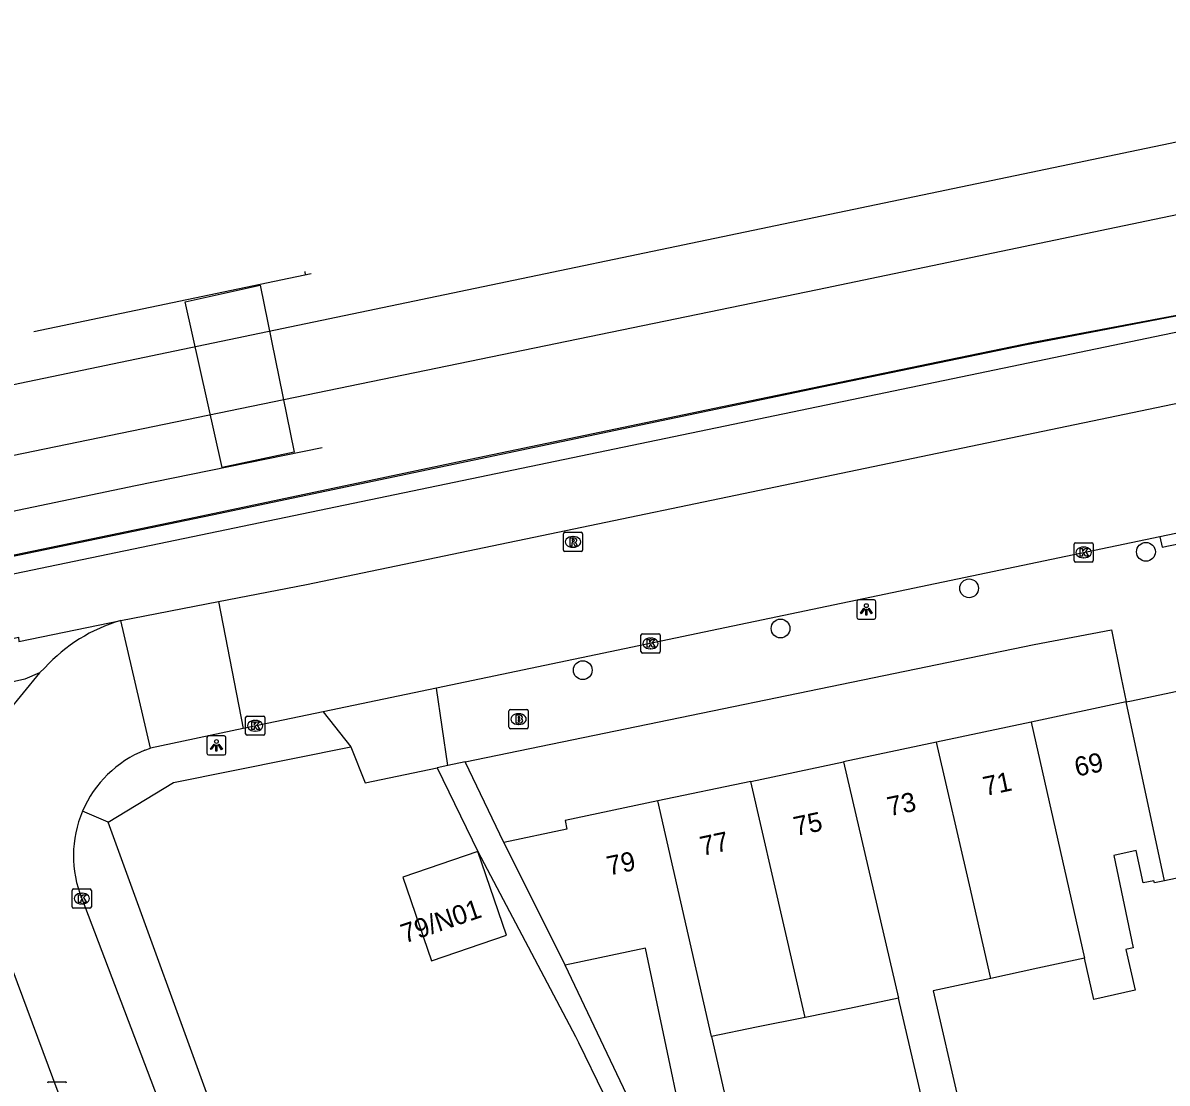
# Model space of a CAD drawing. Extents: x 162990 to 165007, y 383433 to 384336.
# Drawn here: x 163901.5 to 163961.2, y 384114.8 to 384170 of the extents above; entities that cross this region are included whole.
import ezdxf

# ---------------------------------------------------------------- set-up
doc = ezdxf.new("R2010")
doc.units = 0
for name, color, linetype in [('IMGEO_Boom', 7, 'Continuous'), ('IMGEO_Brandkraan', 7, 'Continuous'), ('IMGEO_Fietspad_open', 7, 'Continuous'), ('IMGEO_Geluidsscherm', 7, 'Continuous'), ('IMGEO_Haag', 7, 'Continuous'), ('IMGEO_Hek', 7, 'Continuous'), ('IMGEO_Kolk', 7, 'Continuous'), ('IMGEO_Lichtpunt', 7, 'Continuous'), ('IMGEO_Pand', 7, 'Continuous'), ('IMGEO_Pand_nummerreeks', 7, 'Continuous'), ('IMGEO_Rijbaan_lokaal_gesloten', 7, 'Continuous'), ('IMGEO_Rijbaan_lokaal_open', 7, 'Continuous'), ('IMGEO_Rioolput', 7, 'Continuous'), ('IMGEO_Spoor', 7, 'Continuous'), ('IMGEO_Spoorbaan_gesloten', 7, 'Continuous'), ('IMGEO_Spoorbaan_halfverhard', 7, 'Continuous'), ('IMGEO_Voetpad_open', 7, 'Continuous')]:
    doc.layers.add(name, color=color, linetype=linetype)

msp = doc.modelspace()

# ---------------------------------------------------------------- linework, layer by layer
at = {"layer": 'IMGEO_Boom'}
for centre in [(163960.095, 384142.469), (163950.875, 384140.566), (163941.046, 384138.472), (163930.735, 384136.302)]:
    msp.add_circle(centre, 0.489, dxfattribs=at)
at = {"layer": 'IMGEO_Brandkraan'}
for p, q in [((163926.889, 384133.324), (163926.889, 384134.176)), ((163926.964, 384134.25), (163927.816, 384134.25)), ((163927.377, 384134.03), (163927.402, 384134.03)), ((163927.89, 384134.176), (163927.89, 384133.324)), ((163927.816, 384133.25), (163926.964, 384133.25)), ((163927.4, 384133.47), (163927.375, 384133.47))]:
    msp.add_line(p, q, dxfattribs=at)
for points in [[(163926.889, 384133.324), (163926.889, 384134.176)], [(163926.964, 384134.25), (163927.816, 384134.25)], [(163927.237, 384133.95), (163927.237, 384133.55), (163927.45, 384133.55)], [(163927.468, 384133.95), (163927.237, 384133.95)], [(163927.416, 384133.869), (163927.362, 384133.869), (163927.362, 384133.793)], [(163927.362, 384133.793), (163927.415, 384133.793)], [(163927.424, 384133.717), (163927.362, 384133.717), (163927.362, 384133.636)], [(163927.89, 384134.176), (163927.89, 384133.324)], [(163927.816, 384133.25), (163926.964, 384133.25)], [(163927.362, 384133.636), (163927.424, 384133.636)]]:
    msp.add_lwpolyline(points, dxfattribs=at)
for centre, radius, start, end in [((163926.966, 384134.174), 0.0765, 91.55205, 178.44795), ((163926.966, 384134.174), 0.0765, 91.55205, 178.44795), ((163927.417, 384133.831), 0.0379, 267.82845, 90.93552), ((163927.425, 384133.676), 0.0404, 269.87594, 90.50774), ((163927.472, 384133.805), 0.145, 59.4692, 91.53667), ((163927.497, 384133.852), 0.0922, 285.51372, 58.15012), ((163927.502, 384133.66), 0.105, 301.31148, 78.98903), ((163927.814, 384134.174), 0.0765, 1.55205, 88.44795), ((163927.814, 384134.174), 0.0765, 1.55205, 88.44795), ((163926.966, 384133.326), 0.0765, 181.55205, 268.44795), ((163926.966, 384133.326), 0.0765, 181.55205, 268.44795), ((163927.456, 384133.801), 0.251, 268.66757, 293.53466), ((163927.814, 384133.326), 0.0765, 271.55205, 358.44795), ((163927.814, 384133.326), 0.0765, 271.55205, 358.44795)]:
    msp.add_arc(centre, radius, start, end, dxfattribs=at)
for centre, major_axis, ratio, start_param, end_param in [((163927.376, 384133.75), (-0.387, 0.002), 0.722429, 4.712389, 7.853982), ((163927.401, 384133.75), (-0.39, 0.002), 0.717154, 1.570796, 4.712389)]:
    msp.add_ellipse(centre, major_axis=major_axis, ratio=ratio, start_param=start_param, end_param=end_param, dxfattribs=at)
at = {"layer": 'IMGEO_Fietspad_open'}
msp.add_lwpolyline([(163902.42, 384136.156), (163901.655, 384135.828), (163886.954, 384132.566)], dxfattribs=at)
at = {"layer": 'IMGEO_Geluidsscherm'}
msp.add_lwpolyline([(163900.238, 384142.138), (163910.539, 384144.282), (163924.865, 384147.3), (163937.597, 384149.952), (163949.238, 384152.367), (163954.207, 384153.399), (163965.198, 384155.461), (163968.809, 384156.168), (163978.614, 384158.383), (163993.212, 384161.496), (164003.071, 384163.567), (164007.919, 384164.566), (164017.762, 384166.559), (164027.578, 384168.478), (164032.408, 384169.426), (164042.242, 384171.643)], dxfattribs=at)
at = {"layer": 'IMGEO_Haag'}
msp.add_lwpolyline([(163892.562, 384140.484), (163892.745, 384139.603), (163976.433, 384156.982), (164073.867, 384177.406), (164173.737, 384197.907), (164238.498, 384211.23), (164245.279, 384212.748), (164245.015, 384213.611)], dxfattribs=at)
at = {"layer": 'IMGEO_Hek'}
for points in [[(163916.287, 384156.888), (163916.256, 384157.07)], [(163916.574, 384156.948), (163902.119, 384153.931)], [(163896.346, 384143.612), (163907.423, 384145.929), (163917.143, 384147.909)]]:
    msp.add_lwpolyline(points, dxfattribs=at)
at = {"layer": 'IMGEO_Kolk'}
for p, q in [((163956.347, 384142.009), (163956.347, 384142.861)), ((163956.422, 384142.935), (163957.274, 384142.935)), ((163956.835, 384142.715), (163956.86, 384142.715)), ((163957.348, 384142.861), (163957.348, 384142.009)), ((163956.858, 384142.155), (163956.833, 384142.155)), ((163957.274, 384141.935), (163956.422, 384141.935)), ((163933.767, 384137.267), (163933.767, 384138.119)), ((163933.842, 384138.193), (163934.694, 384138.193)), ((163934.255, 384137.973), (163934.28, 384137.973)), ((163934.768, 384138.119), (163934.768, 384137.267)), ((163934.278, 384137.413), (163934.253, 384137.413)), ((163934.694, 384137.193), (163933.842, 384137.193)), ((163913.158, 384132.98), (163913.158, 384133.832)), ((163913.233, 384133.906), (163914.085, 384133.906)), ((163914.159, 384133.832), (163914.159, 384132.98)), ((163913.669, 384133.126), (163913.644, 384133.126)), ((163913.646, 384133.686), (163913.671, 384133.686)), ((163914.085, 384132.906), (163913.233, 384132.906)), ((163904.119, 384123.971), (163904.119, 384124.823)), ((163904.194, 384124.897), (163905.046, 384124.897)), ((163905.12, 384124.823), (163905.12, 384123.971)), ((163904.607, 384124.677), (163904.632, 384124.677)), ((163905.046, 384123.897), (163904.194, 384123.897)), ((163904.63, 384124.117), (163904.605, 384124.117)), ((163902.901, 384114.854), (163903.753, 384114.854))]:
    msp.add_line(p, q, dxfattribs=at)
for points in [[(163956.347, 384142.009), (163956.347, 384142.861)], [(163956.422, 384142.935), (163957.274, 384142.935)], [(163957.348, 384142.861), (163957.348, 384142.009)], [(163956.668, 384142.635), (163956.791, 384142.635), (163956.791, 384142.484), (163956.921, 384142.635), (163957.085, 384142.635), (163956.939, 384142.484), (163957.092, 384142.235), (163956.94, 384142.235), (163956.855, 384142.399), (163956.791, 384142.332), (163956.791, 384142.235), (163956.668, 384142.235), (163956.668, 384142.635)], [(163957.274, 384141.935), (163956.422, 384141.935)], [(163933.767, 384137.267), (163933.767, 384138.119)], [(163933.842, 384138.193), (163934.694, 384138.193)], [(163934.088, 384137.893), (163934.211, 384137.893), (163934.211, 384137.742), (163934.341, 384137.893), (163934.505, 384137.893), (163934.359, 384137.742), (163934.512, 384137.493), (163934.36, 384137.493), (163934.275, 384137.657), (163934.211, 384137.59), (163934.211, 384137.493), (163934.088, 384137.493), (163934.088, 384137.893)], [(163934.768, 384138.119), (163934.768, 384137.267)], [(163934.694, 384137.193), (163933.842, 384137.193)], [(163913.158, 384132.98), (163913.158, 384133.832)], [(163913.233, 384133.906), (163914.085, 384133.906)], [(163914.159, 384133.832), (163914.159, 384132.98)], [(163913.479, 384133.606), (163913.602, 384133.606), (163913.602, 384133.455), (163913.732, 384133.606), (163913.896, 384133.606), (163913.75, 384133.455), (163913.903, 384133.206), (163913.751, 384133.206), (163913.666, 384133.37), (163913.602, 384133.303), (163913.602, 384133.206), (163913.479, 384133.206), (163913.479, 384133.606)], [(163914.085, 384132.906), (163913.233, 384132.906)], [(163904.119, 384123.971), (163904.119, 384124.823)], [(163904.194, 384124.897), (163905.046, 384124.897)], [(163905.12, 384124.823), (163905.12, 384123.971)], [(163904.44, 384124.597), (163904.563, 384124.597), (163904.563, 384124.446), (163904.693, 384124.597), (163904.857, 384124.597), (163904.711, 384124.446), (163904.864, 384124.197), (163904.712, 384124.197), (163904.627, 384124.361), (163904.563, 384124.294), (163904.563, 384124.197), (163904.44, 384124.197), (163904.44, 384124.597)], [(163905.046, 384123.897), (163904.194, 384123.897)], [(163902.901, 384114.854), (163903.753, 384114.854)]]:
    msp.add_lwpolyline(points, dxfattribs=at)
for centre, start, end in [((163956.424, 384142.859), 91.55205, 178.44795), ((163956.424, 384142.859), 91.55205, 178.44795), ((163957.272, 384142.859), 1.55205, 88.44795), ((163957.272, 384142.859), 1.55205, 88.44795), ((163956.424, 384142.011), 181.55205, 268.44795), ((163956.424, 384142.011), 181.55205, 268.44795), ((163957.272, 384142.011), 271.55205, 358.44795), ((163957.272, 384142.011), 271.55205, 358.44795), ((163933.844, 384138.117), 91.55205, 178.44795), ((163933.844, 384138.117), 91.55205, 178.44795), ((163934.692, 384138.117), 1.55205, 88.44795), ((163934.692, 384138.117), 1.55205, 88.44795), ((163933.844, 384137.269), 181.55205, 268.44795), ((163933.844, 384137.269), 181.55205, 268.44795), ((163934.692, 384137.269), 271.55205, 358.44795), ((163934.692, 384137.269), 271.55205, 358.44795), ((163913.235, 384133.83), 91.55205, 178.44795), ((163913.235, 384133.83), 91.55205, 178.44795), ((163914.083, 384133.83), 1.55205, 88.44795), ((163914.083, 384133.83), 1.55205, 88.44795), ((163913.235, 384132.982), 181.55205, 268.44795), ((163913.235, 384132.982), 181.55205, 268.44795), ((163914.083, 384132.982), 271.55205, 358.44795), ((163914.083, 384132.982), 271.55205, 358.44795), ((163904.196, 384124.821), 91.55205, 178.44795), ((163904.196, 384124.821), 91.55205, 178.44795), ((163905.044, 384124.821), 1.55205, 88.44795), ((163905.044, 384124.821), 1.55205, 88.44795), ((163904.196, 384123.973), 181.55205, 268.44795), ((163904.196, 384123.973), 181.55205, 268.44795), ((163905.044, 384123.973), 271.55205, 358.44795), ((163905.044, 384123.973), 271.55205, 358.44795), ((163902.903, 384114.778), 91.55205, 178.44795), ((163902.903, 384114.778), 91.55205, 178.44795), ((163903.751, 384114.778), 1.55205, 88.44795), ((163903.751, 384114.778), 1.55205, 88.44795)]:
    msp.add_arc(centre, 0.0765, start, end, dxfattribs=at)
for centre, major_axis, ratio, start_param, end_param in [((163956.834, 384142.435), (-0.387, 0.002), 0.722429, 4.712389, 7.853982), ((163956.859, 384142.435), (-0.39, 0.002), 0.717154, 1.570796, 4.712389), ((163934.254, 384137.693), (-0.387, 0.002), 0.722429, 4.712389, 7.853982), ((163934.279, 384137.693), (-0.39, 0.002), 0.717154, 1.570796, 4.712389), ((163913.645, 384133.406), (-0.387, 0.002), 0.722429, 4.712389, 7.853982), ((163913.67, 384133.406), (-0.39, 0.002), 0.717154, 1.570796, 4.712389), ((163904.606, 384124.397), (-0.387, 0.002), 0.722429, 4.712389, 7.853982), ((163904.631, 384124.397), (-0.39, 0.002), 0.717154, 1.570796, 4.712389)]:
    msp.add_ellipse(centre, major_axis=major_axis, ratio=ratio, start_param=start_param, end_param=end_param, dxfattribs=at)
at = {"layer": 'IMGEO_Lichtpunt'}
for p, q in [((163945.019, 384139.868), (163945.019, 384139.061)), ((163945.019, 384139.868), (163945.019, 384139.061)), ((163945.921, 384139.963), (163945.113, 384139.963)), ((163945.921, 384139.963), (163945.113, 384139.963)), ((163946.015, 384139.061), (163946.015, 384139.868)), ((163946.015, 384139.061), (163946.015, 384139.868)), ((163945.113, 384138.967), (163945.921, 384138.967)), ((163945.113, 384138.967), (163945.921, 384138.967)), ((163911.138, 384132.784), (163911.138, 384131.977)), ((163911.138, 384132.784), (163911.138, 384131.977)), ((163912.04, 384132.879), (163911.232, 384132.879)), ((163912.04, 384132.879), (163911.232, 384132.879)), ((163912.134, 384131.977), (163912.134, 384132.784)), ((163912.134, 384131.977), (163912.134, 384132.784)), ((163911.232, 384131.883), (163912.04, 384131.883)), ((163911.232, 384131.883), (163912.04, 384131.883))]:
    msp.add_line(p, q, dxfattribs=at)
for points in [[(163945.393, 384139.532), (163945.432, 384139.504), (163945.244, 384139.242), (163945.206, 384139.269), (163945.393, 384139.532)], [(163945.495, 384139.484), (163945.542, 384139.484), (163945.542, 384139.162), (163945.495, 384139.162), (163945.495, 384139.484)], [(163945.605, 384139.504), (163945.643, 384139.531), (163945.83, 384139.269), (163945.791, 384139.241), (163945.605, 384139.504)], [(163911.512, 384132.448), (163911.551, 384132.42), (163911.363, 384132.158), (163911.325, 384132.185), (163911.512, 384132.448)], [(163911.614, 384132.4), (163911.661, 384132.4), (163911.661, 384132.078), (163911.614, 384132.078), (163911.614, 384132.4)], [(163911.724, 384132.42), (163911.762, 384132.447), (163911.949, 384132.185), (163911.91, 384132.157), (163911.724, 384132.42)]]:
    msp.add_lwpolyline(points, dxfattribs=at)
for centre in [(163945.518, 384139.666), (163911.637, 384132.582)]:
    msp.add_circle(centre, 0.0994, dxfattribs=at)
for centre, start, end in [((163945.113, 384139.868), 90, 180), ((163945.113, 384139.868), 90, 180), ((163945.921, 384139.868), 0, 90), ((163945.921, 384139.868), 0, 90), ((163945.113, 384139.061), 180, 270), ((163945.113, 384139.061), 180, 270), ((163945.921, 384139.061), 270, 0), ((163945.921, 384139.061), 270, 360), ((163911.232, 384132.784), 90, 180), ((163911.232, 384132.784), 90, 180), ((163912.04, 384132.784), 0, 90), ((163912.04, 384132.784), 0, 90), ((163911.232, 384131.977), 180, 270), ((163911.232, 384131.977), 180, 270), ((163912.04, 384131.977), 270, 0), ((163912.04, 384131.977), 270, 360)]:
    msp.add_arc(centre, 0.0946, start, end, dxfattribs=at)
at = {"layer": 'IMGEO_Pand'}
for points in [[(163959.059, 384134.642), (163959.347, 384134.703), (163962.536, 384135.377)], [(163959.059, 384134.642), (163954.118, 384133.598)], [(163961.062, 384125.322), (163959.059, 384134.642)], [(163954.118, 384133.598), (163949.177, 384132.553)], [(163954.118, 384133.598), (163956.896, 384121.289)], [(163949.177, 384132.553), (163944.334, 384131.53)], [(163952.011, 384120.238), (163950.89, 384125.108), (163949.177, 384132.553)], [(163939.492, 384130.507), (163944.334, 384131.53)], [(163944.334, 384131.53), (163947.197, 384119.202)], [(163939.492, 384130.507), (163934.649, 384129.483)], [(163942.328, 384118.204), (163941.215, 384123.033), (163939.492, 384130.507)], [(163934.649, 384129.483), (163929.809, 384128.46), (163929.903, 384128.02), (163926.626, 384127.328)], [(163937.446, 384117.206), (163934.649, 384129.483)], [(163929.817, 384120.934), (163928.858, 384122.855), (163926.626, 384127.328)], [(163925.265, 384126.849), (163921.35, 384125.512), (163922.841, 384121.148), (163926.756, 384122.485), (163925.265, 384126.849)], [(163961.062, 384125.322), (163960.533, 384125.21), (163960.508, 384125.33), (163959.948, 384125.212), (163959.592, 384126.897), (163958.417, 384126.649), (163959.436, 384121.826), (163959.046, 384121.744), (163959.524, 384119.624), (163957.381, 384119.14), (163956.896, 384121.289)], [(163969.555, 384122.869), (163966.652, 384121.592), (163964.675, 384126.085), (163961.062, 384125.322)], [(163937.446, 384117.206), (163938.282, 384113.537), (163935.867, 384112.987), (163935.081, 384116.706), (163934.004, 384121.804), (163929.817, 384120.934)], [(163956.896, 384121.289), (163954.452, 384120.772), (163952.011, 384120.238)], [(163952.011, 384120.238), (163948.994, 384119.582), (163950.338, 384113.794), (163948.549, 384113.379), (163947.197, 384119.202)], [(163947.197, 384119.202), (163944.64, 384118.661), (163942.328, 384118.204)], [(163942.328, 384118.204), (163939.784, 384117.7), (163937.446, 384117.206)]]:
    msp.add_lwpolyline(points, dxfattribs=at)
at = {"layer": 'IMGEO_Rijbaan_lokaal_gesloten'}
for points in [[(163911.749, 384139.874), (163916.336, 384140.767), (163989.771, 384156.06), (164000, 384158.405), (164008.393, 384160.13)], [(163966.926, 384144.526), (163960.826, 384143.251)], [(163960.826, 384143.251), (163923.113, 384135.366)], [(163923.113, 384135.366), (163917.195, 384134.125)], [(163917.195, 384134.125), (163913.038, 384133.253)]]:
    msp.add_lwpolyline(points, dxfattribs=at)
at = {"layer": 'IMGEO_Rijbaan_lokaal_open'}
for points in [[(163906.646, 384138.881), (163911.749, 384139.874)], [(163911.749, 384139.874), (163913.038, 384133.253)], [(163908.193, 384132.237), (163906.646, 384138.881)], [(163902.42, 384136.156), (163900.713, 384134.073)], [(163902.699, 384136.428), (163902.42, 384136.156)], [(163913.038, 384133.253), (163908.193, 384132.237)], [(163907.907, 384132.131), (163908.193, 384132.237)], [(163898.552, 384127.219), (163903.65, 384113.577)], [(163904.617, 384124.401), (163909.585, 384111.313)]]:
    msp.add_lwpolyline(points, dxfattribs=at)
for centre, radius, start, end in [((163908.966, 384130.746), 8.459, 105.91783, 137.8028), ((163910.112, 384126.627), 5.929, 111.82741, 156.94353), ((163910.111, 384126.628), 5.928, 156.95178, 202.0656)]:
    msp.add_arc(centre, radius, start, end, dxfattribs=at)
at = {"layer": 'IMGEO_Rioolput'}
for p, q in [((163929.725, 384142.558), (163929.725, 384143.41)), ((163929.8, 384143.484), (163930.652, 384143.484)), ((163930.213, 384143.264), (163930.238, 384143.264)), ((163930.726, 384143.41), (163930.726, 384142.558)), ((163930.236, 384142.704), (163930.211, 384142.704)), ((163930.652, 384142.484), (163929.8, 384142.484))]:
    msp.add_line(p, q, dxfattribs=at)
for points in [[(163929.725, 384142.558), (163929.725, 384143.41)], [(163929.8, 384143.484), (163930.652, 384143.484)], [(163930.726, 384143.41), (163930.726, 384142.558)], [(163930.314, 384143.182), (163930.062, 384143.184), (163930.062, 384142.784)], [(163930.062, 384142.784), (163930.186, 384142.784), (163930.186, 384142.946), (163930.197, 384142.946)], [(163930.24, 384143.103), (163930.186, 384143.103), (163930.186, 384143.022)], [(163930.186, 384143.022), (163930.238, 384143.022)], [(163930.244, 384142.917), (163930.315, 384142.784), (163930.455, 384142.784), (163930.39, 384142.91)], [(163930.652, 384142.484), (163929.8, 384142.484)]]:
    msp.add_lwpolyline(points, dxfattribs=at)
for centre, radius, start, end in [((163929.802, 384143.408), 0.0765, 91.55205, 178.44795), ((163929.802, 384143.408), 0.0765, 91.55205, 178.44795), ((163930.65, 384143.408), 0.0765, 1.55205, 88.44795), ((163930.65, 384143.408), 0.0765, 1.55205, 88.44795), ((163930.196, 384142.893), 0.0533, 26.02933, 88.69889), ((163930.222, 384143.211), 0.19, 274.7715, 282.96867), ((163930.246, 384143.007), 0.0964, 77.00612, 93.18647), ((163930.26, 384143.064), 0.0378, 276.66336, 79.67722), ((163930.313, 384143.072), 0.109, 350.36119, 89.41601), ((163930.311, 384143.072), 0.112, 277.58423, 350.98172), ((163930.295, 384142.857), 0.108, 29.51342, 73.79051), ((163929.802, 384142.56), 0.0765, 181.55205, 268.44795), ((163929.802, 384142.56), 0.0765, 181.55205, 268.44795), ((163930.65, 384142.56), 0.0765, 271.55205, 358.44795), ((163930.65, 384142.56), 0.0765, 271.55205, 358.44795)]:
    msp.add_arc(centre, radius, start, end, dxfattribs=at)
for centre, major_axis, ratio, start_param, end_param in [((163930.212, 384142.984), (-0.387, 0.002), 0.722429, 4.712389, 7.853982), ((163930.237, 384142.984), (-0.39, 0.002), 0.717154, 1.570796, 4.712389)]:
    msp.add_ellipse(centre, major_axis=major_axis, ratio=ratio, start_param=start_param, end_param=end_param, dxfattribs=at)
at = {"layer": 'IMGEO_Spoor'}
for points in [[(164788.231, 384335.773), (164684.182, 384314.23), (164649.743, 384306.978), (164549.034, 384286.117), (164446.504, 384264.637), (164353.435, 384245.24), (164284.243, 384230.902), (164214.646, 384216.358), (164173.585, 384207.909), (164102.605, 384193.066), (164031.754, 384178.409), (163810.752, 384132.353), (163673.071, 384103.86), (163574.904, 384083.455)], [(164789.572, 384332.389), (164775.58, 384329.429), (164644.744, 384302.256), (164570.629, 384286.722), (164345.336, 384239.894), (164220.116, 384213.747), (164092.662, 384187.275), (164071.527, 384182.957), (163942.979, 384156.119), (163900.983, 384147.477), (163806.025, 384127.659), (163575.669, 384079.775)]]:
    msp.add_lwpolyline(points, dxfattribs=at)
at = {"layer": 'IMGEO_Spoorbaan_gesloten'}
msp.add_lwpolyline([(163913.925, 384156.358), (163915.687, 384147.664), (163911.935, 384146.865), (163910.002, 384155.502), (163913.925, 384156.358)], dxfattribs=at)
at = {"layer": 'IMGEO_Spoorbaan_halfverhard'}
msp.add_lwpolyline([(163892.562, 384140.484), (163894.397, 384140.865), (163911.419, 384144.396), (163943.293, 384151.084), (163953.785, 384153.248), (163965.539, 384155.519), (163976.248, 384157.863), (164008.211, 384164.605), (164027.429, 384168.427), (164040.716, 384171.257), (164073.689, 384178.288), (164106.067, 384184.851), (164138.86, 384191.809), (164173.545, 384198.786), (164184.194, 384201.103), (164191.357, 384202.662), (164224.204, 384209.495), (164238.302, 384212.109), (164245.015, 384213.611)], dxfattribs=at)
at = {"layer": 'IMGEO_Voetpad_open'}
for points in [[(163960.826, 384143.251), (163960.94, 384142.716), (163961.855, 384142.91)], [(163887.752, 384135.808), (163888.618, 384135.1), (163901.317, 384138.016), (163901.331, 384137.791), (163906.646, 384138.881)], [(163924.604, 384131.515), (163954.262, 384137.638), (163958.304, 384138.407), (163958.806, 384135.902), (163959.059, 384134.642)], [(163923.697, 384131.328), (163923.113, 384135.366)], [(163917.195, 384134.125), (163918.639, 384132.305)], [(163905.997, 384128.384), (163909.406, 384130.442), (163918.639, 384132.305)], [(163918.639, 384132.305), (163919.387, 384130.435), (163923.141, 384131.213)], [(163923.697, 384131.328), (163923.141, 384131.213)], [(163924.604, 384131.515), (163923.697, 384131.328)], [(163926.626, 384127.328), (163924.604, 384131.515)], [(163923.141, 384131.213), (163925.265, 384126.849)], [(163905.997, 384128.384), (163904.656, 384128.949)], [(163911.891, 384112.19), (163905.997, 384128.384)], [(163925.265, 384126.849), (163930.356, 384117.204), (163930.51, 384116.89), (163931.815, 384114.219), (163933.086, 384111.619), (163938.387, 384100.469), (163940.042, 384097.411), (163940.668, 384096.069), (163943.187, 384090.664), (163944.693, 384087.722), (163946.04, 384085.093), (163951.255, 384074.041), (163952.82, 384071.014), (163954.16, 384068.424), (163957.177, 384062.593), (163965.004, 384045.848), (163967.145, 384041.315), (163969.628, 384036.532), (163972.384, 384031.053), (163973.729, 384027.989)], [(163940.568, 384099.756), (163940.409, 384100.553), (163939.604, 384100.356), (163929.817, 384120.934)]]:
    msp.add_lwpolyline(points, dxfattribs=at)

# ---------------------------------------------------------------- texts
at = {"layer": 'IMGEO_Pand_nummerreeks'}
for s, rotation, p in [('69', 11.93471, (163956.487, 384130.746)), ('71', 11.93409, (163951.715, 384129.738)), ('73', 11.93471, (163946.723, 384128.682)), ('75', 11.93409, (163941.841, 384127.651)), ('77', 11.93409, (163936.959, 384126.62)), ('79', 11.93409, (163932.099, 384125.592)), ('79/N01', 18.83843, (163921.455, 384122.055))]:
    msp.add_text(s, height=1, rotation=rotation, dxfattribs=at).set_placement(p)

doc.saveas('drawing.dxf')
